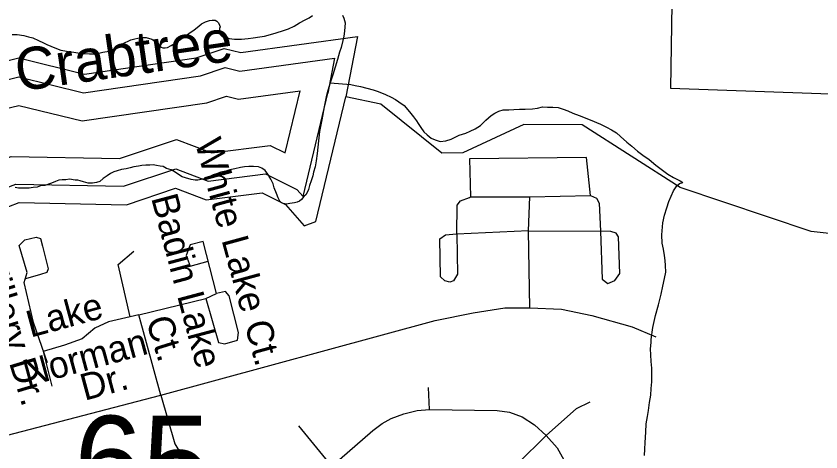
# Model space of a CAD drawing. Extents: x 2001466 to 2224147, y 644118 to 847247.
# Drawn here: x 2041811 to 2044681, y 751088 to 752641 of the extents above; entities that cross this region are included whole.
import ezdxf

# ---------------------------------------------------------------- set-up
doc = ezdxf.new("R2010")
doc.units = 0
for name, color, linetype in [('Exist Boundary Political City Limit New', 7, 'Continuous'), ('Exist Hydrographic Buffer Line', 7, 'Continuous'), ('Exist Hydrographic Creek Single Shore', 7, 'Continuous'), ('Exist Hydrographic Creek Single Shore Label', 7, 'Continuous'), ('Exist Hydrographic Lake Shore', 7, 'Continuous'), ('Exist Hydrographic Misc Water Feature', 7, 'Continuous'), ('Exist Road Non-System Type 51', 7, 'Continuous'), ('Exist Road Non-System Type 51 Label', 7, 'Continuous'), ('Exist Road Secondary Structure Standard Bridge Number Label', 7, 'Continuous'), ('Map Preparation Boundary City Limit Buffer Line', 7, 'Continuous')]:
    doc.layers.add(name, color=color, linetype=linetype)

msp = doc.modelspace()

# ---------------------------------------------------------------- linework, layer by layer
at = {"layer": 'Exist Boundary Political City Limit New'}
msp.add_lwpolyline([(2044160.5, 753359.8), (2044144.8, 752384.1), (2045151.2, 752348.2)], dxfattribs=at)
at = {"layer": 'Exist Hydrographic Buffer Line'}
for points in [[(2041607, 752446.2), (2041713.9, 752398.5), (2041820, 752424.3), (2042051, 752367.8), (2042468.4, 752427.9), (2042556.2, 752457.8), (2042608.8, 752445), (2042946.7, 752491.4), (2042923.1, 752366.9)], [(2040856.7, 751619.4), (2040861, 751621.4), (2040985.2, 751730.7), (2041025.1, 751819.3), (2041118.3, 751915.3), (2041476.9, 752049.3), (2041592.4, 752046.9), (2041660.6, 751935.2), (2041672, 751938.3), (2041695.6, 751999.8), (2041809.9, 752042.5), (2042194.1, 752034.7), (2042380.7, 752097.3), (2042496.2, 752053.2), (2042699.7, 752079.1), (2042812, 752023.3), (2042834.1, 751997.9), (2042923.1, 752366.9)], [(2041556.3, 752146.1), (2041648.3, 752144.2), (2041676.7, 752097.8), (2041793, 752141.3), (2042179, 752133.4), (2042382.8, 752201.8), (2042508.2, 752153.9), (2042716.8, 752180.5), (2042770.4, 752153.8), (2042823.8, 752375.2)], [(2041599.3, 752341.9), (2041704.5, 752295), (2041819.9, 752323), (2042046.1, 752267.6), (2042491.5, 752331.8), (2042560.8, 752355.4), (2042603.7, 752345), (2042823.8, 752375.2)]]:
    msp.add_lwpolyline(points, dxfattribs=at)
at = {"layer": 'Exist Hydrographic Creek Single Shore'}
msp.add_lwpolyline([(2045640.2, 751959.3), (2045637.1, 751957.7), (2045454.2, 751948.3), (2045223.5, 752071.9), (2045211.2, 752075.7), (2045191, 752076.6), (2045172.2, 752069.1), (2045119.9, 752019.2), (2045092.7, 752003.2), (2045037.1, 751979.8), (2044796.2, 751856.8), (2044646.1, 751873), (2044179.2, 752030.2), (2043829.2, 752253.9), (2043621.2, 752254.8), (2043404.1, 752154.3), (2043329.2, 752152.6), (2043112.1, 752327.6), (2042987.2, 752353.1)], dxfattribs=at)
at = {"layer": 'Exist Hydrographic Lake Shore'}
for points in [[(2041612.1, 752515.8), (2041720.2, 752467.6), (2041820.1, 752491.8), (2042054.2, 752434.5), (2042453.1, 752492), (2042553.1, 752526), (2042612.2, 752511.7), (2043028.2, 752568.9), (2042987.2, 752353.1)], [(2040780.2, 751597.7), (2040822.1, 751531.2), (2040897.1, 751565.8), (2041039.2, 751690.8), (2041080.2, 751781.8), (2041155.1, 751859), (2041488.1, 751983.5), (2041555.1, 751982.1), (2041630.2, 751859.1), (2041721.2, 751883.5), (2041746.2, 751948.6), (2041821.1, 751976.6), (2042204.1, 751968.8), (2042379.2, 752027.6), (2042488.1, 751986), (2042688.3, 752011.5), (2042771.1, 751970.3), (2042838.1, 751893.5), (2042880.2, 751909.1), (2042987.2, 752353.1)]]:
    msp.add_lwpolyline(points, dxfattribs=at)
at = {"layer": 'Exist Hydrographic Misc Water Feature'}
for points in [[(2042782.2, 752595.5), (2042802.1, 752605.5), (2042821.9, 752617.5), (2042841.8, 752627.5), (2042856, 752635.5), (2042867.9, 752643.8)], [(2042974.3, 752643.9), (2042980.2, 752633.7), (2042983.9, 752617.7), (2042981.9, 752587.9), (2042980.2, 752570), (2042976.4, 752553.9), (2042970, 752529.7), (2042964.3, 752512), (2042956.5, 752485.9), (2042948.7, 752459.5), (2042940.5, 752431.5), (2042930.8, 752403.8)], [(2041796.3, 752575.5), (2041814.5, 752575.6), (2041838.5, 752571.6), (2041854.3, 752567.5), (2041870.3, 752563.5), (2041890.2, 752553.6), (2041908.6, 752545.9), (2041920.3, 752539.7), (2041934.7, 752533.9), (2041954.6, 752526), (2041970.6, 752519.9), (2041984.1, 752517.8), (2042000.5, 752514.1), (2042016.5, 752512.1), (2042030.4, 752510), (2042048.5, 752508.1), (2042072.3, 752506.1), (2042096.5, 752506.1), (2042120.5, 752512.1), (2042142.4, 752516.1), (2042152.5, 752522.3), (2042160.4, 752524.4), (2042176, 752534.2), (2042190.2, 752542.2), (2042220.1, 752556.3), (2042234.5, 752560.6), (2042244.5, 752562.3), (2042262.4, 752564.5), (2042274.3, 752564.3), (2042294.3, 752558.4), (2042302.3, 752554.4), (2042310.1, 752548.7), (2042320, 752538.7), (2042328, 752530.6), (2042334.5, 752528.4), (2042342.1, 752528.4), (2042350.3, 752528.8), (2042364.3, 752536.4), (2042378.4, 752544.4), (2042406.3, 752564.5), (2042426.2, 752579), (2042445.9, 752592.6), (2042461.9, 752604.8), (2042472.3, 752613), (2042485.9, 752621), (2042500.2, 752625), (2042509.9, 752627.1), (2042520.1, 752626.8), (2042526.3, 752623), (2042532.4, 752616.8), (2042536.1, 752608.9), (2042538.2, 752603), (2042536.3, 752596.8), (2042535.9, 752587.1), (2042536.3, 752578.9), (2042540.4, 752573), (2042546.2, 752568.9), (2042552.1, 752567.1), (2042562.6, 752565.2), (2042570.3, 752561.1), (2042590.2, 752558.9), (2042614.2, 752559), (2042638.2, 752561), (2042656.1, 752563.1), (2042680.1, 752567.2), (2042696.3, 752569.2), (2042710, 752573.2), (2042738.1, 752581.1), (2042764.1, 752589.3), (2042782.2, 752595.5)], [(2042930.8, 752403.8), (2042922.8, 752375.8), (2042916.5, 752353.7), (2042912.6, 752335.6), (2042908.9, 752317.9), (2042900.7, 752271.7), (2042892.9, 752229.5), (2042886.9, 752173.6), (2042884.9, 752151.5), (2042881, 752125.8), (2042876.9, 752103.7), (2042871, 752085.5), (2042869.1, 752071.6), (2042863.2, 752053.9), (2042857, 752037.7), (2042853.1, 752023.7), (2042845.3, 752005.4), (2042837.3, 751997.8), (2042829.1, 751987.6), (2042821.3, 751981.5), (2042813.5, 751977.5), (2042803.3, 751975.7), (2042787.3, 751973.7), (2042775, 751971.5), (2042769, 751971.6), (2042763.5, 751973.3), (2042757.4, 751975.4), (2042751.2, 751981.6), (2042745.1, 751993.5), (2042739.3, 752009.4), (2042731.1, 752029.3), (2042727, 752043.3), (2042719.2, 752059.5), (2042713.1, 752069.3), (2042709, 752077.3), (2042698.9, 752091.4), (2042687, 752099.3), (2042675.1, 752103.5), (2042657.1, 752105.4), (2042640.9, 752105.1), (2042625.3, 752103.4), (2042610.9, 752101.1), (2042591.1, 752097.2), (2042573, 752093), (2042559.3, 752089.1), (2042541, 752084.9), (2042525.2, 752079.2), (2042513.1, 752075), (2042501.5, 752069), (2042489.4, 752064.8), (2042480.9, 752060.8), (2042471.3, 752059), (2042459, 752056.8), (2042449.4, 752057), (2042435.2, 752058.8), (2042415.3, 752065), (2042403.2, 752068.9), (2042389.3, 752076.7), (2042377.4, 752084.5), (2042363.5, 752092.7), (2042347.5, 752098.4), (2042335.4, 752104.7), (2042324.9, 752106.7), (2042311.2, 752108.4), (2042299.3, 752110.6), (2042287.4, 752110.4), (2042273.2, 752110.5), (2042259.1, 752108.6), (2042247.2, 752106.3), (2042231, 752104.3), (2042217.2, 752100.3), (2042202.9, 752096.4), (2042186.9, 752094.4), (2042170.9, 752090.3), (2042159.2, 752086.4), (2042147.1, 752080.1), (2042135.2, 752072.2), (2042121.3, 752062.2), (2042109.4, 752052.2), (2042097.3, 752048.4), (2042083.1, 752046), (2042067.6, 752046), (2042051.2, 752050.1), (2042039.1, 752053.9), (2042031.3, 752055.9), (2042021.2, 752056.2), (2042001.3, 752060.1), (2041987.4, 752058.1), (2041975.1, 752058), (2041963.4, 752056.1), (2041951.1, 752051.9), (2041937.4, 752045.8), (2041913.6, 752037.7), (2041897.4, 752035.7), (2041885.3, 752031.8), (2041871.3, 752029.9), (2041857.6, 752028), (2041839.1, 752027.9), (2041819.2, 752027.7), (2041807.1, 752029.9)], [(2042930.8, 752403.8), (2043004.6, 752397.9), (2043020.6, 752393.9), (2043038.7, 752389.9), (2043084.6, 752378.1), (2043102.3, 752372.1), (2043128.3, 752362.1), (2043148.8, 752352.1), (2043164.4, 752344), (2043176.3, 752336.1), (2043194.3, 752322.5), (2043214.4, 752300.4), (2043228.6, 752282.4), (2043238.4, 752268.3), (2043244.6, 752258.5), (2043254.8, 752244.3), (2043264.9, 752228.2), (2043277, 752218.3), (2043290.7, 752206.4), (2043305.1, 752200.6), (2043322.7, 752194.7), (2043343, 752196.5), (2043362.7, 752202.4), (2043378.9, 752210.5), (2043391, 752216.4), (2043414.8, 752224.5), (2043430.7, 752230.6), (2043448.6, 752238.8), (2043466.8, 752250.7), (2043486.7, 752270.8), (2043504.6, 752286.8), (2043518.3, 752294.8), (2043532.5, 752302.8), (2043548.4, 752306.9), (2043568.3, 752307.1), (2043586.6, 752308.8), (2043606.5, 752309), (2043626.6, 752309.2), (2043652.8, 752310.9), (2043670.5, 752313.1), (2043688.7, 752317.3), (2043706.5, 752317), (2043724.8, 752317.1), (2043744.5, 752315.3), (2043762.5, 752309.3), (2043778.5, 752303.2), (2043796.4, 752295.2), (2043818.5, 752287.4), (2043858.7, 752271.6), (2043894.8, 752255.6), (2043916.9, 752245.7), (2043934.8, 752235.7), (2043952.6, 752225.7), (2043966.5, 752211.8), (2043988.7, 752191.8), (2044006.7, 752177.7), (2044026.6, 752159.7), (2044046.7, 752145.7), (2044068.9, 752129.8), (2044092.7, 752109.9), (2044116.9, 752092), (2044134.9, 752077.9), (2044155, 752066), (2044179, 752054.2), (2044188.6, 752048.3)], [(2044052.5, 751075.9), (2044052.9, 751097.8), (2044054.7, 751121.8), (2044056.4, 751158.1), (2044058.4, 751188.2), (2044062.3, 751213.9), (2044066.4, 751236), (2044070.3, 751264.3), (2044074.2, 751290.1), (2044076, 751314.1), (2044078.3, 751338.1), (2044078.1, 751362), (2044077.9, 751386), (2044075.8, 751409.9), (2044074.4, 751434), (2044073.8, 751456), (2044076.3, 751478), (2044076.3, 751488.1), (2044081.8, 751531.9), (2044091.8, 751574.2), (2044101.5, 751612.1), (2044111.7, 751649.9), (2044117.7, 751678.2), (2044123.6, 751706.1), (2044127.7, 751728.2), (2044127.5, 751752.2), (2044125.3, 751769.9), (2044123.2, 751788.1), (2044119.3, 751810.2), (2044115.2, 751832.3), (2044113.4, 751862.2), (2044117.5, 751904.2), (2044123.4, 751932), (2044131.2, 751958), (2044139, 751980), (2044147, 751999.9), (2044155.2, 752018.1), (2044167.1, 752036.2), (2044176.9, 752044), (2044188.6, 752048.3)]]:
    msp.add_lwpolyline(points, dxfattribs=at)
at = {"layer": 'Exist Road Non-System Type 51'}
for points in [[(2043643.3, 751601.2), (2043638.8, 751875.8), (2043643.3, 751997.3), (2043859.2, 752001.8), (2043845.7, 752136.9), (2043427.4, 752132.4), (2043431.9, 751997.3), (2043643.3, 751997.3)], [(2043638.8, 751875.8), (2043382.4, 751863.5), (2043383.6, 751967.8), (2043396.3, 751983), (2043428.1, 751994.5)], [(2043428.1, 751994.5), (2043431.9, 751997.3)], [(2043859.2, 752001.8), (2043880.5, 751991.9), (2043890.7, 751974.1), (2043895.7, 751875), (2043900.8, 751703.3), (2043921.2, 751688), (2043946.6, 751699.5), (2043964.4, 751723.6), (2043959.3, 751854.6), (2043951.6, 751867.3), (2043932.6, 751873.7), (2043895.7, 751875)], [(2043382.4, 751863.5), (2043384.9, 751721.1), (2043370.9, 751698.2), (2043358.2, 751693.1), (2043340.4, 751698.2), (2043323.9, 751712.2), (2043322.6, 751847), (2043341.7, 751862.2), (2043381.1, 751864.8)], [(2043638.8, 751875.8), (2043895.7, 751875)], [(2041923, 751405.4), (2041872.9, 751549.5), (2041839.2, 751691.3), (2041850.4, 751727.3), (2041821.2, 751824), (2041841.4, 751844.3), (2041881.9, 751853.3), (2041897.7, 751848.8), (2041904.4, 751821.8), (2041924.7, 751740.8), (2041920.2, 751727.3), (2041897.7, 751720.5), (2041843.6, 751705.4)], [(2042525.6, 751653), (2042478.4, 751837.5), (2042431.1, 751826.3), (2042417.6, 751788), (2042431.1, 751749.8), (2042496.2, 751767.7)], [(2042217, 751569.7), (2042174.3, 751756.5), (2042230.5, 751803.8)], [(2042248.5, 751576.5), (2042487.3, 751635), (2042532.3, 751477.5), (2042554.8, 751473), (2042599.8, 751486.5), (2042604.3, 751513.5), (2042570.6, 751644), (2042557.1, 751659.7), (2042525.6, 751653)], [(2042487.3, 751635), (2042525.6, 751653)], [(2042327.2, 751290.7), (2043306, 751556.2), (2043440.9, 751583.2), (2043553.4, 751601.2), (2043643.3, 751601.2)], [(2043643.3, 751601.2), (2043755.8, 751596.7), (2043863.7, 751574.2), (2044007.6, 751533.7), (2044093.1, 751497.7)], [(2042248.5, 751576.5), (2042217, 751569.7)], [(2042327.2, 751290.7), (2042248.5, 751576.5)], [(2042217, 751569.7), (2042140.6, 751551.7), (2042091.1, 751529.2), (2042046.1, 751491), (2041983.1, 751468.5), (2041906.7, 751445.9)], [(2041906.7, 751445.9), (2041938.2, 751322.2)], [(2043285, 751239.6), (2043282.1, 751317.9)], [(2041582, 751097.1), (2042327.2, 751290.7)], [(2042327.2, 751290.7), (2042376.4, 751117.2), (2042414.7, 751053.7), (2042492.9, 750962.2), (2042529.7, 750919.4), (2042556.3, 750873.7), (2042575.4, 750828)], [(2043700.8, 751146.7), (2043810, 751242.6), (2043858.6, 751266.2)], [(2042936.7, 751037.5), (2043083, 751164.4), (2043116.9, 751189.5), (2043147.9, 751207.2), (2043193.6, 751223.4), (2043240.8, 751235.2), (2043285, 751239.6)], [(2043285, 751239.6), (2043526.8, 751235.2), (2043571.1, 751229.3), (2043615.3, 751213.1), (2043659.5, 751185.1), (2043700.8, 751146.7)], [(2042936.7, 751037.5), (2042818.7, 751180.6)], [(2043700.8, 751146.7), (2043600.6, 751046.3)], [(2043700.8, 751146.7), (2043740.6, 751102.4), (2043764.2, 751059.6), (2043780.5, 751006.5), (2043787.8, 750956.3), (2043784.9, 750876.6), (2043751, 750349.9)]]:
    msp.add_lwpolyline(points, dxfattribs=at)
at = {"layer": 'Map Preparation Boundary City Limit Buffer Line'}
msp.add_lwpolyline([(2044160.5, 753359.8), (2044144.8, 752384.1), (2045151.2, 752348.2)], dxfattribs=at)

# ---------------------------------------------------------------- texts
at = {"layer": 'Exist Hydrographic Creek Single Shore Label'}
msp.add_text('Crabtree', height=150, rotation=8.1994, dxfattribs=at).set_placement((2041818.2, 752372.1))
at = {"layer": 'Exist Road Non-System Type 51 Label'}
for s, rotation, p in [('White Lake Ct.', 285.2518, (2042448, 752191.2)), ('Lake Tillery Dr.', 286.8959, (2041585.7, 752062)), ('Badin Lake', 284.9169, (2042291.7, 751993.5)), ('Lake', 15.1546, (2041862, 751495)), ('Ct.', 287.2558, (2042272.6, 751557.2)), ('Norman', 15.1546, (2041850.4, 751320.4)), ('Dr.', 15.1546, (2042054.8, 751270))]:
    msp.add_text(s, height=95, rotation=rotation, dxfattribs=at).set_placement(p)
at = {"layer": 'Exist Road Secondary Structure Standard Bridge Number Label'}
msp.add_text('65', height=328.08, dxfattribs=at).set_placement((2042017.7, 750888.7))

doc.saveas('drawing.dxf')
